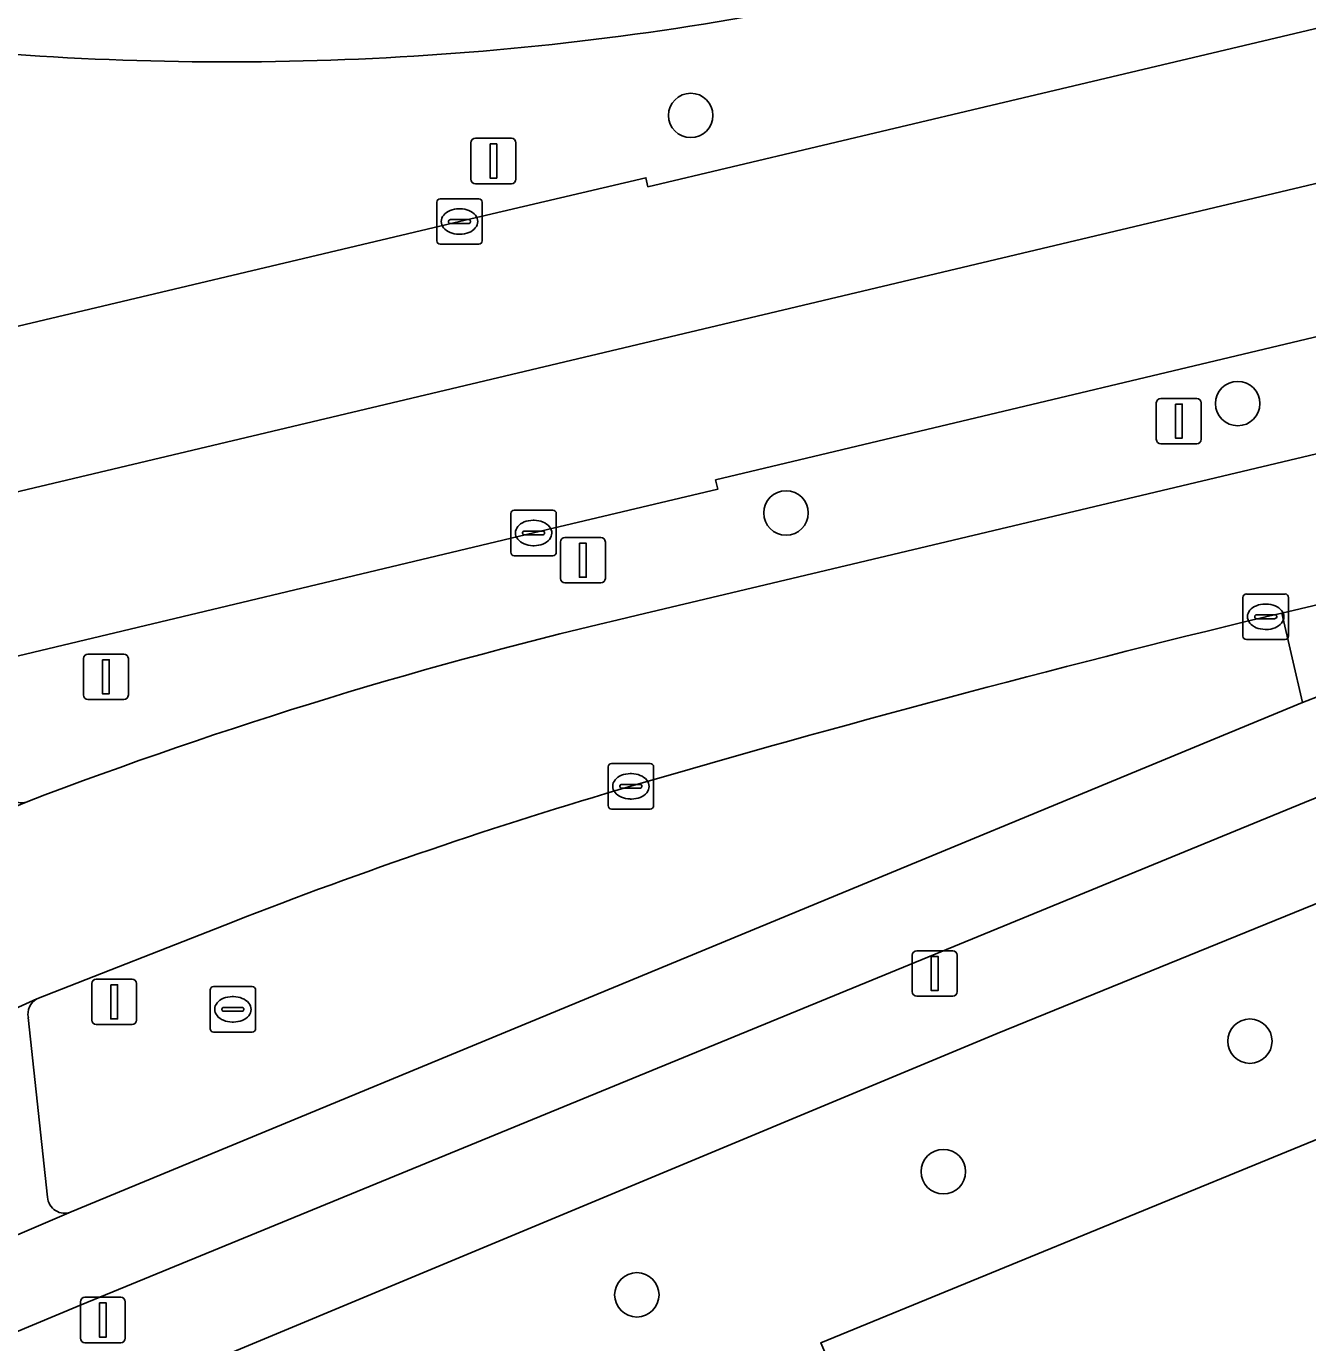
# Model space of a CAD drawing. Extents: x 159262 to 160143, y 383399 to 384319.
# Drawn here: x 159303.41 to 159331.63, y 383972.79 to 384001.77 of the extents above; entities that cross this region are included whole.
import ezdxf

# ---------------------------------------------------------------- set-up
doc = ezdxf.new("R2010")
doc.units = 0
for name, color, linetype in [('IMGEO_Berm_gesloten', 7, 'Continuous'), ('IMGEO_Berm_groen', 7, 'Continuous'), ('IMGEO_Boom', 7, 'Continuous'), ('IMGEO_Erf', 7, 'Continuous'), ('IMGEO_Fietspad_gesloten', 7, 'Continuous'), ('IMGEO_Kolk', 7, 'Continuous'), ('IMGEO_Lichtmast', 7, 'Continuous'), ('IMGEO_OVBaan_gesloten', 7, 'Continuous'), ('IMGEO_Pand', 7, 'Continuous'), ('IMGEO_Rijbaan_lokaal_gesloten', 7, 'Continuous'), ('IMGEO_Rioolput', 7, 'Continuous'), ('IMGEO_Verkeersbordpaal', 7, 'Continuous'), ('IMGEO_Voetpad_open', 7, 'Continuous')]:
    doc.layers.add(name, color=color, linetype=linetype)

msp = doc.modelspace()

# ---------------------------------------------------------------- linework, layer by layer
at = {"layer": 'IMGEO_Berm_gesloten'}
msp.add_lwpolyline([(159382.984, 384001.018), (159381.781, 384000.723), (159378.3, 384000), (159367.65, 383997.507), (159350.649, 383993.485), (159331.066, 383988.853), (159331.518, 383986.884)], dxfattribs=at)
msp.add_arc((159363.05, 383907.638), 85.288, 101.97162, 111.69784, dxfattribs=at)
at = {"layer": 'IMGEO_Berm_groen'}
for points in [[(159302.238, 383994.938), (159312.955, 383997.473), (159317.059, 383998.437), (159317.103, 383998.241), (159324.527, 384000), (159350.848, 384006.236), (159392.447, 384016.106)], [(159395.098, 384009.725), (159394.157, 384009.508), (159394.106, 384009.703), (159353.078, 384000), (159352.372, 383999.833), (159318.592, 383991.787), (159318.64, 383991.58), (159314.585, 383990.619), (159302.903, 383987.833)], [(159316.875, 383988.807), (159352.991, 383997.387)], [(159331.518, 383986.884), (159331.066, 383988.853), (159330.708, 383988.775)], [(159304.405, 383975.67), (159331.518, 383986.884)], [(159307.956, 383982.052), (159303.646, 383980.362)], [(159303.458, 383979.948), (159303.883, 383975.998)]]:
    msp.add_lwpolyline(points, dxfattribs=at)
for centre, radius, start, end in [((159307.833, 384067.638), 66.649, 264.61234, 281.42405), ((159340.012, 383888.999), 102.455, 103.05171, 110.92928), ((159405.187, 383681.752), 315.927, 103.63563, 106.25985), ((159303.302, 383985.048), 0.371, 181.3501, 287.5745), ((159345.94, 383885.003), 104.218, 106.2772, 111.37461), ((159303.829, 383980.029), 0.379, 118.7695, 192.3843), ((159304.26, 383976.019), 0.378, 183.13, 292.5834)]:
    msp.add_arc(centre, radius, start, end, dxfattribs=at)
at = {"layer": 'IMGEO_Boom'}
for centre in [(159318.046, 383999.81), (159330.092, 383993.467), (159320.145, 383991.059), (159330.361, 383979.43), (159323.61, 383976.558), (159316.86, 383973.846)]:
    msp.add_circle(centre, 0.489, dxfattribs=at)
at = {"layer": 'IMGEO_Erf'}
msp.add_lwpolyline([(159332.607, 383982.779), (159324.794, 383979.602), (159304.875, 383971.301), (159295.77, 383967.506), (159294.643, 383966.059), (159294.363, 383965.237), (159294.375, 383964.359), (159293.955, 383964.292), (159294.418, 383961.846), (159294.965, 383962.066), (159294.64, 383963.748), (159295.1, 383963.85), (159295.478, 383962.329), (159316.608, 383971.018), (159316.984, 383970.179), (159321.28, 383971.93), (159320.908, 383972.792), (159338.27, 383979.904)], dxfattribs=at)
at = {"layer": 'IMGEO_Fietspad_gesloten'}
for points in [[(159331.518, 383986.884), (159304.405, 383975.67), (159302.017, 383974.654)], [(159294.196, 383969.274), (159304.625, 383973.622), (159331.562, 383984.681)]]:
    msp.add_lwpolyline(points, dxfattribs=at)
for centre, radius, start, end in [((159363.05, 383907.638), 85.288, 101.97162, 111.69784), ((159361.891, 383912.032), 78.726, 100.87793, 112.65912)]:
    msp.add_arc(centre, radius, start, end, dxfattribs=at)
at = {"layer": 'IMGEO_Kolk'}
for p, q in [((159312.528, 383997.974), (159313.38, 383997.974)), ((159312.453, 383997.048), (159312.453, 383997.9)), ((159312.941, 383997.754), (159312.966, 383997.754)), ((159313.454, 383997.9), (159313.454, 383997.048)), ((159312.712, 383997.468), (159312.712, 383997.48)), ((159313.15, 383997.431), (159312.752, 383997.431)), ((159312.755, 383997.517), (159313.153, 383997.517)), ((159313.196, 383997.48), (159313.196, 383997.468)), ((159312.964, 383997.194), (159312.939, 383997.194)), ((159313.38, 383996.974), (159312.528, 383996.974)), ((159314.085, 383990.192), (159314.085, 383991.044)), ((159314.16, 383991.118), (159315.012, 383991.118)), ((159315.086, 383991.044), (159315.086, 383990.192)), ((159314.387, 383990.661), (159314.785, 383990.661)), ((159314.573, 383990.898), (159314.598, 383990.898)), ((159314.344, 383990.612), (159314.344, 383990.624)), ((159314.782, 383990.575), (159314.384, 383990.575)), ((159314.828, 383990.624), (159314.828, 383990.612)), ((159315.012, 383990.118), (159314.16, 383990.118)), ((159314.596, 383990.338), (159314.571, 383990.338)), ((159330.283, 383989.274), (159331.135, 383989.274)), ((159330.208, 383988.348), (159330.208, 383989.2)), ((159330.696, 383989.054), (159330.721, 383989.054)), ((159331.209, 383989.2), (159331.209, 383988.348)), ((159330.467, 383988.768), (159330.467, 383988.78)), ((159330.905, 383988.731), (159330.507, 383988.731)), ((159330.51, 383988.817), (159330.908, 383988.817)), ((159330.951, 383988.78), (159330.951, 383988.768)), ((159330.719, 383988.494), (159330.694, 383988.494)), ((159331.135, 383988.274), (159330.283, 383988.274)), ((159316.228, 383984.615), (159316.228, 383985.467)), ((159316.303, 383985.541), (159317.155, 383985.541)), ((159317.229, 383985.467), (159317.229, 383984.615)), ((159316.716, 383985.321), (159316.741, 383985.321)), ((159316.487, 383985.035), (159316.487, 383985.047)), ((159316.925, 383984.998), (159316.527, 383984.998)), ((159316.53, 383985.084), (159316.928, 383985.084)), ((159316.971, 383985.047), (159316.971, 383985.035)), ((159316.739, 383984.761), (159316.714, 383984.761)), ((159317.155, 383984.541), (159316.303, 383984.541))]:
    msp.add_line(p, q, dxfattribs=at)
for points in [[(159312.528, 383997.974), (159313.38, 383997.974)], [(159312.453, 383997.048), (159312.453, 383997.9)], [(159313.454, 383997.9), (159313.454, 383997.048)], [(159313.38, 383996.974), (159312.528, 383996.974)], [(159314.085, 383990.192), (159314.085, 383991.044)], [(159314.16, 383991.118), (159315.012, 383991.118)], [(159315.086, 383991.044), (159315.086, 383990.192)], [(159315.012, 383990.118), (159314.16, 383990.118)], [(159330.283, 383989.274), (159331.135, 383989.274)], [(159330.208, 383988.348), (159330.208, 383989.2)], [(159331.209, 383989.2), (159331.209, 383988.348)], [(159331.135, 383988.274), (159330.283, 383988.274)], [(159316.228, 383984.615), (159316.228, 383985.467)], [(159316.303, 383985.541), (159317.155, 383985.541)], [(159317.229, 383985.467), (159317.229, 383984.615)], [(159317.155, 383984.541), (159316.303, 383984.541)]]:
    msp.add_lwpolyline(points, dxfattribs=at)
for centre, radius, start, end in [((159312.53, 383997.898), 0.0765, 91.552, 178.448), ((159312.53, 383997.898), 0.0765, 91.552, 178.448), ((159313.378, 383997.898), 0.0765, 1.552, 88.448), ((159313.378, 383997.898), 0.0765, 1.552, 88.448), ((159312.752, 383997.477), 0.0403, 85.8775, 175.7526), ((159312.749, 383997.467), 0.0366, 178.938, 274.7102), ((159313.153, 383997.474), 0.043, 264.8664, 352.4533), ((159313.157, 383997.479), 0.0386, 1.7309, 96.639), ((159312.53, 383997.05), 0.0765, 181.552, 268.448), ((159312.53, 383997.05), 0.0765, 181.552, 268.448), ((159313.378, 383997.05), 0.0765, 271.552, 358.448), ((159313.378, 383997.05), 0.0765, 271.552, 358.448), ((159314.162, 383991.042), 0.0765, 91.552, 178.448), ((159314.162, 383991.042), 0.0765, 91.552, 178.448), ((159315.01, 383991.042), 0.0765, 1.552, 88.448), ((159315.01, 383991.042), 0.0765, 1.552, 88.448), ((159314.384, 383990.621), 0.0403, 85.8775, 175.7526), ((159314.789, 383990.623), 0.0386, 1.7309, 96.639), ((159314.381, 383990.611), 0.0366, 178.938, 274.7102), ((159314.785, 383990.618), 0.043, 264.8664, 352.4533), ((159314.162, 383990.194), 0.0765, 181.552, 268.448), ((159314.162, 383990.194), 0.0765, 181.552, 268.448), ((159315.01, 383990.194), 0.0765, 271.552, 358.448), ((159315.01, 383990.194), 0.0765, 271.552, 358.448), ((159330.285, 383989.198), 0.0765, 91.552, 178.448), ((159330.285, 383989.198), 0.0765, 91.552, 178.448), ((159331.133, 383989.198), 0.0765, 1.552, 88.448), ((159331.133, 383989.198), 0.0765, 1.552, 88.448), ((159330.507, 383988.777), 0.0403, 85.8775, 175.7526), ((159330.504, 383988.767), 0.0366, 178.938, 274.7102), ((159330.908, 383988.774), 0.043, 264.8664, 352.4533), ((159330.912, 383988.779), 0.0386, 1.7309, 96.639), ((159330.285, 383988.35), 0.0765, 181.552, 268.448), ((159330.285, 383988.35), 0.0765, 181.552, 268.448), ((159331.133, 383988.35), 0.0765, 271.552, 358.448), ((159331.133, 383988.35), 0.0765, 271.552, 358.448), ((159316.305, 383985.465), 0.0765, 91.552, 178.448), ((159316.305, 383985.465), 0.0765, 91.552, 178.448), ((159317.153, 383985.465), 0.0765, 1.552, 88.448), ((159317.153, 383985.465), 0.0765, 1.552, 88.448), ((159316.527, 383985.044), 0.0403, 85.8775, 175.7526), ((159316.524, 383985.034), 0.0366, 178.938, 274.7102), ((159316.928, 383985.041), 0.043, 264.8664, 352.4533), ((159316.932, 383985.046), 0.0386, 1.7309, 96.639), ((159316.305, 383984.617), 0.0765, 181.552, 268.448), ((159316.305, 383984.617), 0.0765, 181.552, 268.448), ((159317.153, 383984.617), 0.0765, 271.552, 358.448), ((159317.153, 383984.617), 0.0765, 271.552, 358.448)]:
    msp.add_arc(centre, radius, start, end, dxfattribs=at)
for centre, major_axis, ratio, start_param, end_param in [((159312.94, 383997.474), (-0.387, 0.002), 0.722429, 4.712389, 7.853982), ((159312.965, 383997.474), (-0.39, 0.002), 0.717154, 1.570796, 4.712389), ((159314.572, 383990.618), (-0.387, 0.002), 0.722429, 4.712389, 7.853982), ((159314.597, 383990.618), (-0.39, 0.002), 0.717154, 1.570796, 4.712389), ((159330.695, 383988.774), (-0.387, 0.002), 0.722429, 4.712389, 7.853982), ((159330.72, 383988.774), (-0.39, 0.002), 0.717154, 1.570796, 4.712389), ((159316.715, 383985.041), (-0.387, 0.002), 0.722429, 4.712389, 7.853982), ((159316.74, 383985.041), (-0.39, 0.002), 0.717154, 1.570796, 4.712389)]:
    msp.add_ellipse(centre, major_axis=major_axis, ratio=ratio, start_param=start_param, end_param=end_param, dxfattribs=at)
at = {"layer": 'IMGEO_Lichtmast'}
for p, q in [((159313.206, 383998.407), (159313.206, 383999.207)), ((159313.206, 383999.207), (159313.206, 383998.407)), ((159313.306, 383999.307), (159314.096, 383999.307)), ((159314.096, 383999.307), (159313.306, 383999.307)), ((159314.196, 383999.207), (159314.196, 383998.407)), ((159314.196, 383998.407), (159314.196, 383999.207)), ((159314.096, 383998.307), (159313.306, 383998.307)), ((159313.306, 383998.307), (159314.096, 383998.307)), ((159315.176, 383989.618), (159315.176, 383990.418)), ((159315.176, 383990.418), (159315.176, 383989.618)), ((159315.276, 383990.518), (159316.066, 383990.518)), ((159316.066, 383990.518), (159315.276, 383990.518)), ((159316.166, 383990.418), (159316.166, 383989.618)), ((159316.166, 383989.618), (159316.166, 383990.418)), ((159316.066, 383989.518), (159315.276, 383989.518)), ((159315.276, 383989.518), (159316.066, 383989.518)), ((159323.025, 383981.42), (159323.815, 383981.42)), ((159323.815, 383981.42), (159323.025, 383981.42)), ((159322.925, 383980.52), (159322.925, 383981.32)), ((159322.925, 383981.32), (159322.925, 383980.52)), ((159323.915, 383981.32), (159323.915, 383980.52)), ((159323.915, 383980.52), (159323.915, 383981.32)), ((159323.815, 383980.42), (159323.025, 383980.42)), ((159323.025, 383980.42), (159323.815, 383980.42)), ((159304.604, 383972.892), (159304.604, 383973.692)), ((159304.604, 383973.692), (159304.604, 383972.892)), ((159304.704, 383973.792), (159305.494, 383973.792)), ((159305.494, 383973.792), (159304.704, 383973.792)), ((159305.594, 383973.692), (159305.594, 383972.892)), ((159305.594, 383972.892), (159305.594, 383973.692)), ((159305.494, 383972.792), (159304.704, 383972.792)), ((159304.704, 383972.792), (159305.494, 383972.792))]:
    msp.add_line(p, q, dxfattribs=at)
for points in [[(159313.626, 383999.182), (159313.776, 383999.182), (159313.776, 383998.432), (159313.626, 383998.432), (159313.626, 383999.182)], [(159315.596, 383990.393), (159315.746, 383990.393), (159315.746, 383989.643), (159315.596, 383989.643), (159315.596, 383990.393)], [(159323.345, 383981.295), (159323.495, 383981.295), (159323.495, 383980.545), (159323.345, 383980.545), (159323.345, 383981.295)], [(159305.024, 383973.667), (159305.174, 383973.667), (159305.174, 383972.917), (159305.024, 383972.917), (159305.024, 383973.667)]]:
    msp.add_lwpolyline(points, dxfattribs=at)
for centre, start, end in [((159313.306, 383999.207), 90, 180), ((159313.306, 383999.207), 90, 180), ((159314.096, 383999.207), 0, 90), ((159314.096, 383999.207), 360, 90), ((159313.306, 383998.407), 180, 270), ((159313.306, 383998.407), 180, 270), ((159314.096, 383998.407), 270, 0), ((159314.096, 383998.407), 270, 0), ((159315.276, 383990.418), 90, 180), ((159315.276, 383990.418), 90, 180), ((159316.066, 383990.418), 0, 90), ((159316.066, 383990.418), 360, 90), ((159315.276, 383989.618), 180, 270), ((159315.276, 383989.618), 180, 270), ((159316.066, 383989.618), 270, 0), ((159316.066, 383989.618), 270, 0), ((159323.025, 383981.32), 90, 180), ((159323.025, 383981.32), 90, 180), ((159323.815, 383981.32), 0, 90), ((159323.815, 383981.32), 360, 90), ((159323.025, 383980.52), 180, 270), ((159323.025, 383980.52), 180, 270), ((159323.815, 383980.52), 270, 0), ((159323.815, 383980.52), 270, 0), ((159304.704, 383973.692), 90, 180), ((159304.704, 383973.692), 90, 180), ((159305.494, 383973.692), 0, 90), ((159305.494, 383973.692), 360, 90), ((159304.704, 383972.892), 180, 270), ((159304.704, 383972.892), 180, 270), ((159305.494, 383972.892), 270, 0), ((159305.494, 383972.892), 270, 0)]:
    msp.add_arc(centre, 0.1, start, end, dxfattribs=at)
at = {"layer": 'IMGEO_OVBaan_gesloten'}
msp.add_lwpolyline([(159352.372, 383999.833), (159353.078, 384000), (159394.106, 384009.703), (159394.157, 384009.508), (159395.098, 384009.725), (159399.068, 384010.702), (159399.205, 384010.736), (159402.179, 384011.468), (159402.436, 384011.527), (159412.965, 384014.194), (159426.757, 384017.661), (159431.766, 384019.03), (159445.184, 384022.484), (159460.036, 384026.681), (159459.096, 384029.931), (159393.277, 384012.905), (159296.996, 383990.046), (159297.325, 383986.534), (159300.429, 383987.248), (159300.567, 383987.279), (159302.903, 383987.833), (159314.585, 383990.619), (159318.64, 383991.58), (159318.592, 383991.787)], close=True, dxfattribs=at)
msp.add_lwpolyline([(159350.848, 384006.236), (159324.527, 384000), (159317.103, 383998.241), (159317.059, 383998.437), (159312.955, 383997.473), (159302.238, 383994.938), (159299.847, 383994.382), (159299.703, 383994.347), (159296.661, 383993.613), (159296.996, 383990.046), (159393.277, 384012.905)], dxfattribs=at)
at = {"layer": 'IMGEO_Pand'}
msp.add_lwpolyline([(159338.27, 383979.904), (159320.908, 383972.792), (159321.28, 383971.93), (159316.984, 383970.179), (159316.608, 383971.018), (159295.478, 383962.329), (159295.1, 383963.85), (159294.64, 383963.748), (159294.965, 383962.066), (159296.466, 383954.292), (159296.631, 383953.437)], dxfattribs=at)
at = {"layer": 'IMGEO_Rijbaan_lokaal_gesloten'}
for points in [[(159395.647, 384007.541), (159363.968, 384000), (159352.991, 383997.387), (159316.875, 383988.807)], [(159330.708, 383988.775), (159331.066, 383988.853), (159350.649, 383993.485), (159367.65, 383997.507), (159378.3, 384000), (159381.781, 384000.723), (159382.984, 384001.018), (159393.184, 384003.623)], [(159303.414, 383984.694), (159301.044, 383983.726), (159300.912, 383983.674), (159297.873, 383982.441)], [(159297.873, 383982.441), (159298.136, 383977.631), (159301.179, 383979.243), (159301.346, 383979.318), (159303.646, 383980.362), (159307.956, 383982.052)]]:
    msp.add_lwpolyline(points, dxfattribs=at)
for centre, radius, start, end in [((159307.833, 384067.638), 66.649, 264.61234, 281.42405), ((159340.012, 383888.999), 102.455, 103.05171, 110.92928), ((159405.187, 383681.752), 315.927, 103.63563, 106.25985), ((159345.94, 383885.003), 104.218, 106.2772, 111.37461)]:
    msp.add_arc(centre, radius, start, end, dxfattribs=at)
at = {"layer": 'IMGEO_Rioolput'}
for p, q in [((159307.463, 383979.705), (159307.463, 383980.557)), ((159307.538, 383980.631), (159308.39, 383980.631)), ((159308.464, 383980.557), (159308.464, 383979.705)), ((159307.951, 383980.411), (159307.976, 383980.411)), ((159307.722, 383980.125), (159307.722, 383980.137)), ((159308.16, 383980.088), (159307.762, 383980.088)), ((159307.765, 383980.174), (159308.163, 383980.174)), ((159308.206, 383980.137), (159308.206, 383980.125)), ((159307.974, 383979.851), (159307.949, 383979.851)), ((159308.39, 383979.631), (159307.538, 383979.631))]:
    msp.add_line(p, q, dxfattribs=at)
for points in [[(159307.463, 383979.705), (159307.463, 383980.557)], [(159307.538, 383980.631), (159308.39, 383980.631)], [(159308.464, 383980.557), (159308.464, 383979.705)], [(159308.39, 383979.631), (159307.538, 383979.631)]]:
    msp.add_lwpolyline(points, dxfattribs=at)
for centre, radius, start, end in [((159307.54, 383980.555), 0.0765, 91.552, 178.448), ((159307.54, 383980.555), 0.0765, 91.552, 178.448), ((159308.388, 383980.555), 0.0765, 1.552, 88.448), ((159308.388, 383980.555), 0.0765, 1.552, 88.448), ((159307.762, 383980.134), 0.0403, 85.8775, 175.7526), ((159307.759, 383980.124), 0.0366, 178.938, 274.7102), ((159308.163, 383980.131), 0.043, 264.8664, 352.4533), ((159308.167, 383980.136), 0.0386, 1.7309, 96.639), ((159307.54, 383979.707), 0.0765, 181.552, 268.448), ((159307.54, 383979.707), 0.0765, 181.552, 268.448), ((159308.388, 383979.707), 0.0765, 271.552, 358.448), ((159308.388, 383979.707), 0.0765, 271.552, 358.448)]:
    msp.add_arc(centre, radius, start, end, dxfattribs=at)
for centre, major_axis, ratio, start_param, end_param in [((159307.95, 383980.131), (-0.387, 0.002), 0.722429, 4.712389, 7.853982), ((159307.975, 383980.131), (-0.39, 0.002), 0.717154, 1.570796, 4.712389)]:
    msp.add_ellipse(centre, major_axis=major_axis, ratio=ratio, start_param=start_param, end_param=end_param, dxfattribs=at)
at = {"layer": 'IMGEO_Verkeersbordpaal'}
for p, q in [((159328.4, 383993.581), (159329.19, 383993.581)), ((159329.19, 383993.581), (159328.4, 383993.581)), ((159328.3, 383992.681), (159328.3, 383993.481)), ((159328.3, 383993.481), (159328.3, 383992.681)), ((159329.29, 383993.481), (159329.29, 383992.681)), ((159329.29, 383992.681), (159329.29, 383993.481)), ((159329.19, 383992.581), (159328.4, 383992.581)), ((159328.4, 383992.581), (159329.19, 383992.581)), ((159304.671, 383987.053), (159304.671, 383987.853)), ((159304.671, 383987.853), (159304.671, 383987.053)), ((159304.771, 383987.953), (159305.561, 383987.953)), ((159305.561, 383987.953), (159304.771, 383987.953)), ((159305.661, 383987.853), (159305.661, 383987.053)), ((159305.661, 383987.053), (159305.661, 383987.853)), ((159305.561, 383986.953), (159304.771, 383986.953)), ((159304.771, 383986.953), (159305.561, 383986.953)), ((159304.854, 383979.896), (159304.854, 383980.696)), ((159304.854, 383980.696), (159304.854, 383979.896)), ((159304.954, 383980.796), (159305.744, 383980.796)), ((159305.744, 383980.796), (159304.954, 383980.796)), ((159305.844, 383980.696), (159305.844, 383979.896)), ((159305.844, 383979.896), (159305.844, 383980.696)), ((159305.744, 383979.796), (159304.954, 383979.796)), ((159304.954, 383979.796), (159305.744, 383979.796))]:
    msp.add_line(p, q, dxfattribs=at)
for points in [[(159328.72, 383993.456), (159328.87, 383993.456), (159328.87, 383992.706), (159328.72, 383992.706), (159328.72, 383993.456)], [(159305.091, 383987.828), (159305.241, 383987.828), (159305.241, 383987.078), (159305.091, 383987.078), (159305.091, 383987.828)], [(159305.274, 383980.671), (159305.424, 383980.671), (159305.424, 383979.921), (159305.274, 383979.921), (159305.274, 383980.671)]]:
    msp.add_lwpolyline(points, dxfattribs=at)
for centre, start, end in [((159328.4, 383993.481), 90, 180), ((159328.4, 383993.481), 90, 180), ((159329.19, 383993.481), 0, 90), ((159329.19, 383993.481), 360, 90), ((159328.4, 383992.681), 180, 270), ((159328.4, 383992.681), 180, 270), ((159329.19, 383992.681), 270, 0), ((159329.19, 383992.681), 270, 0), ((159304.771, 383987.853), 90, 180), ((159304.771, 383987.853), 90, 180), ((159305.561, 383987.853), 0, 90), ((159305.561, 383987.853), 360, 90), ((159304.771, 383987.053), 180, 270), ((159304.771, 383987.053), 180, 270), ((159305.561, 383987.053), 270, 0), ((159305.561, 383987.053), 270, 0), ((159304.954, 383980.696), 90, 180), ((159304.954, 383980.696), 90, 180), ((159305.744, 383980.696), 0, 90), ((159305.744, 383980.696), 360, 90), ((159304.954, 383979.896), 180, 270), ((159304.954, 383979.896), 180, 270), ((159305.744, 383979.896), 270, 0), ((159305.744, 383979.896), 270, 0)]:
    msp.add_arc(centre, 0.1, start, end, dxfattribs=at)
at = {"layer": 'IMGEO_Voetpad_open'}
for points in [[(159331.562, 383984.681), (159304.625, 383973.622), (159294.196, 383969.274)], [(159301.044, 383983.726), (159303.414, 383984.694)], [(159292.388, 383966.442), (159292.586, 383961.108), (159294.418, 383961.846), (159293.955, 383964.292), (159294.375, 383964.359), (159294.363, 383965.237), (159294.643, 383966.059), (159295.77, 383967.506), (159304.875, 383971.301), (159324.794, 383979.602), (159332.607, 383982.779)], [(159303.646, 383980.362), (159301.346, 383979.318)], [(159303.883, 383975.998), (159303.458, 383979.948)], [(159302.017, 383974.654), (159304.405, 383975.67)]]:
    msp.add_lwpolyline(points, dxfattribs=at)
for centre, radius, start, end in [((159361.891, 383912.032), 78.726, 100.87793, 112.65912), ((159303.302, 383985.048), 0.371, 181.3501, 287.5745), ((159303.829, 383980.029), 0.379, 118.7695, 192.3843), ((159304.26, 383976.019), 0.378, 183.13, 292.5834)]:
    msp.add_arc(centre, radius, start, end, dxfattribs=at)

doc.saveas('drawing.dxf')
